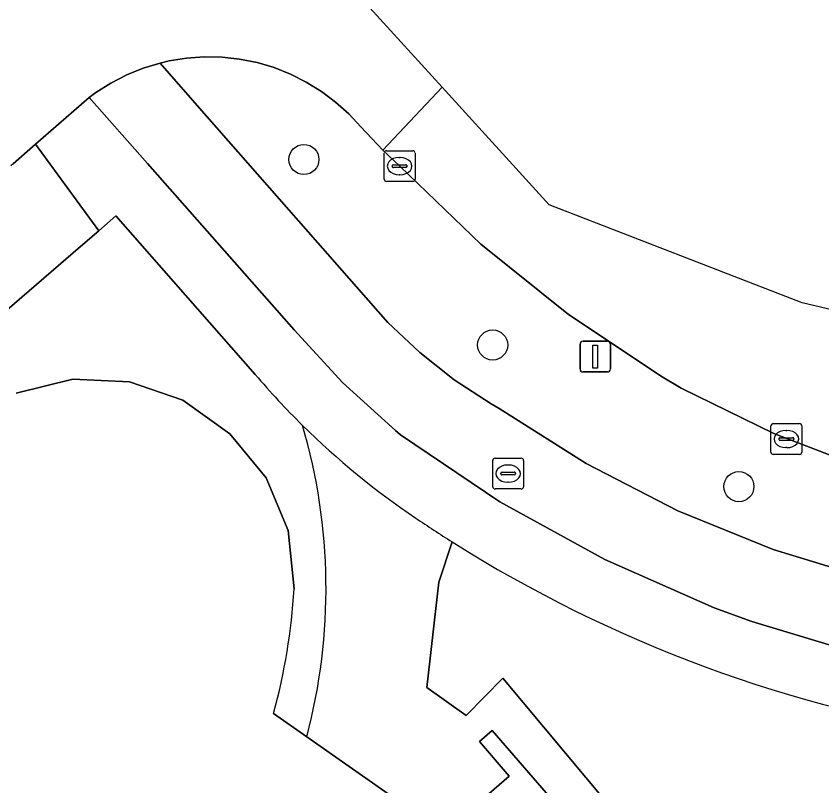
# Model space of a CAD drawing. Extents: x 160304 to 160955, y 383684 to 384161.
# Drawn here: x 160646.79 to 160672.98, y 384077.55 to 384102.57 of the extents above; entities that cross this region are included whole.
import ezdxf

# ---------------------------------------------------------------- set-up
doc = ezdxf.new("R2010")
doc.units = 0
for name, color, linetype in [('IMGEO_Berm_groen', 7, 'Continuous'), ('IMGEO_Boom', 7, 'Continuous'), ('IMGEO_Fietspad_open', 7, 'Continuous'), ('IMGEO_Groenvoorziening', 7, 'Continuous'), ('IMGEO_Kolk', 7, 'Continuous'), ('IMGEO_Lichtmast', 7, 'Continuous'), ('IMGEO_Pand', 7, 'Continuous'), ('IMGEO_Rijbaan_lokaal_gesloten', 7, 'Continuous'), ('IMGEO_Rijbaan_lokaal_open', 7, 'Continuous'), ('IMGEO_Rioolput', 7, 'Continuous'), ('IMGEO_Voetpad_open', 7, 'Continuous')]:
    doc.layers.add(name, color=color, linetype=linetype)

msp = doc.modelspace()

# ---------------------------------------------------------------- linework, layer by layer
at = {"layer": 'IMGEO_Berm_groen'}
msp.add_lwpolyline([(160674.542, 384087.796), (160671.412, 384089.001), (160668.402, 384090.48), (160667.782, 384090.847), (160664.741, 384092.87), (160661.892, 384095.157), (160659.26, 384097.689), (160658.71, 384098.212), (160657.991, 384098.963), (160657.6, 384099.385), (160657.172, 384099.771), (160656.712, 384100.117), (160656.223, 384100.421), (160655.708, 384100.68), (160655.173, 384100.891), (160654.621, 384101.054), (160654.056, 384101.167), (160653.484, 384101.229), (160652.908, 384101.24), (160652.333, 384101.199), (160651.765, 384101.108), (160651.47, 384101.039), (160652.68, 384099.661), (160657.931, 384093.682), (160658.875, 384092.612), (160659.912, 384091.63), (160661.031, 384090.745), (160662.226, 384089.963), (160662.487, 384089.812), (160665.315, 384088.022), (160668.291, 384086.492), (160671.392, 384085.234), (160674.593, 384084.257)], dxfattribs=at)
at = {"layer": 'IMGEO_Boom'}
for centre in [(160656.145, 384097.906), (160662.279, 384091.877), (160670.281, 384087.275)]:
    msp.add_circle(centre, 0.489, dxfattribs=at)
at = {"layer": 'IMGEO_Fietspad_open'}
msp.add_lwpolyline([(160674.593, 384084.257), (160671.392, 384085.234), (160668.291, 384086.492), (160665.315, 384088.022), (160662.487, 384089.812), (160662.226, 384089.963), (160661.031, 384090.745), (160659.912, 384091.63), (160658.875, 384092.612), (160657.931, 384093.682), (160652.68, 384099.661), (160651.47, 384101.039), (160650.919, 384100.871), (160650.385, 384100.654), (160649.873, 384100.39), (160649.387, 384100.082), (160649.164, 384099.919), (160651.061, 384097.773), (160655.833, 384092.374), (160657.402, 384090.664), (160659.117, 384089.1), (160659.287, 384088.96), (160662.513, 384086.785), (160665.921, 384084.906), (160669.482, 384083.34), (160670.705, 384082.887), (160674.115, 384081.867)], dxfattribs=at)
at = {"layer": 'IMGEO_Groenvoorziening'}
for points in [[(160654.562, 384090.921), (160650.034, 384096.071), (160649.475, 384095.588), (160648.883, 384095.078), (160627.585, 384076.699)], [(160646.792, 384090.313), (160648.64, 384090.764), (160650.476, 384090.677), (160652.213, 384090.08), (160653.735, 384088.994), (160654.922, 384087.56), (160655.628, 384085.846), (160655.828, 384083.955)], [(160660.963, 384085.478), (160660.534, 384084.173), (160660.141, 384080.752), (160661.415, 384079.839), (160662.613, 384081.053), (160670.643, 384071.435), (160683.051, 384057.063), (160683.435, 384056.801), (160684.307, 384056.808), (160684.384, 384056.924), (160679.603, 384064.881), (160673.275, 384075.21)], [(160655.159, 384079.904), (160656.239, 384079.146)]]:
    msp.add_lwpolyline(points, dxfattribs=at)
for centre, radius, start, end in [((160674.547, 384107.929), 26.243, 220.3978, 225.3415), ((160638.001, 384083.958), 18.862, 345.2201, 16.3317), ((160684.416, 384122.638), 43.942, 237.7424, 261.6833), ((160635.738, 384085.192), 20.128, 344.7685, 356.4766)]:
    msp.add_arc(centre, radius, start, end, dxfattribs=at)
at = {"layer": 'IMGEO_Kolk'}
for p, q in [((160658.755, 384097.265), (160658.755, 384098.117)), ((160658.83, 384098.191), (160659.682, 384098.191)), ((160659.756, 384098.117), (160659.756, 384097.265)), ((160659.243, 384097.971), (160659.268, 384097.971)), ((160659.014, 384097.685), (160659.014, 384097.697)), ((160659.452, 384097.648), (160659.054, 384097.648)), ((160659.057, 384097.734), (160659.455, 384097.734)), ((160659.498, 384097.697), (160659.498, 384097.685)), ((160659.266, 384097.411), (160659.241, 384097.411)), ((160659.682, 384097.191), (160658.83, 384097.191)), ((160671.323, 384088.396), (160671.323, 384089.248)), ((160671.398, 384089.322), (160672.25, 384089.322)), ((160672.324, 384089.248), (160672.324, 384088.396)), ((160671.811, 384089.102), (160671.836, 384089.102)), ((160671.582, 384088.816), (160671.582, 384088.828)), ((160672.02, 384088.779), (160671.622, 384088.779)), ((160671.625, 384088.865), (160672.023, 384088.865)), ((160672.066, 384088.828), (160672.066, 384088.816)), ((160671.834, 384088.542), (160671.809, 384088.542)), ((160672.25, 384088.322), (160671.398, 384088.322))]:
    msp.add_line(p, q, dxfattribs=at)
for points in [[(160658.755, 384097.265), (160658.755, 384098.117)], [(160658.83, 384098.191), (160659.682, 384098.191)], [(160659.756, 384098.117), (160659.756, 384097.265)], [(160659.682, 384097.191), (160658.83, 384097.191)], [(160671.323, 384088.396), (160671.323, 384089.248)], [(160671.398, 384089.322), (160672.25, 384089.322)], [(160672.324, 384089.248), (160672.324, 384088.396)], [(160672.25, 384088.322), (160671.398, 384088.322)]]:
    msp.add_lwpolyline(points, dxfattribs=at)
for centre, radius, start, end in [((160658.832, 384098.115), 0.0765, 91.552, 178.448), ((160658.832, 384098.115), 0.0765, 91.552, 178.448), ((160659.68, 384098.115), 0.0765, 1.552, 88.448), ((160659.68, 384098.115), 0.0765, 1.552, 88.448), ((160659.054, 384097.694), 0.0403, 85.8775, 175.7526), ((160659.051, 384097.684), 0.0366, 178.938, 274.7102), ((160659.455, 384097.691), 0.043, 264.8664, 352.4533), ((160659.459, 384097.696), 0.0386, 1.7309, 96.639), ((160658.832, 384097.267), 0.0765, 181.552, 268.448), ((160658.832, 384097.267), 0.0765, 181.552, 268.448), ((160659.68, 384097.267), 0.0765, 271.552, 358.448), ((160659.68, 384097.267), 0.0765, 271.552, 358.448), ((160671.4, 384089.246), 0.0765, 91.552, 178.448), ((160671.4, 384089.246), 0.0765, 91.552, 178.448), ((160672.248, 384089.246), 0.0765, 1.552, 88.448), ((160672.248, 384089.246), 0.0765, 1.552, 88.448), ((160671.622, 384088.825), 0.0403, 85.8775, 175.7526), ((160671.619, 384088.815), 0.0366, 178.938, 274.7102), ((160672.023, 384088.822), 0.043, 264.8664, 352.4533), ((160672.027, 384088.827), 0.0386, 1.7309, 96.639), ((160671.4, 384088.398), 0.0765, 181.552, 268.448), ((160671.4, 384088.398), 0.0765, 181.552, 268.448), ((160672.248, 384088.398), 0.0765, 271.552, 358.448), ((160672.248, 384088.398), 0.0765, 271.552, 358.448)]:
    msp.add_arc(centre, radius, start, end, dxfattribs=at)
for centre, major_axis, ratio, start_param, end_param in [((160659.242, 384097.691), (-0.387, 0.002), 0.722429, 4.712389, 7.853982), ((160659.267, 384097.691), (-0.39, 0.002), 0.717154, 1.570796, 4.712389), ((160671.81, 384088.822), (-0.387, 0.002), 0.722429, 4.712389, 7.853982), ((160671.835, 384088.822), (-0.39, 0.002), 0.717154, 1.570796, 4.712389)]:
    msp.add_ellipse(centre, major_axis=major_axis, ratio=ratio, start_param=start_param, end_param=end_param, dxfattribs=at)
at = {"layer": 'IMGEO_Lichtmast'}
for p, q in [((160665.118, 384091.102), (160665.118, 384091.902)), ((160665.118, 384091.902), (160665.118, 384091.102)), ((160665.218, 384092.002), (160666.008, 384092.002)), ((160666.008, 384092.002), (160665.218, 384092.002)), ((160666.108, 384091.902), (160666.108, 384091.102)), ((160666.108, 384091.102), (160666.108, 384091.902)), ((160666.008, 384091.002), (160665.218, 384091.002)), ((160665.218, 384091.002), (160666.008, 384091.002))]:
    msp.add_line(p, q, dxfattribs=at)
msp.add_lwpolyline([(160665.538, 384091.877), (160665.688, 384091.877), (160665.688, 384091.127), (160665.538, 384091.127), (160665.538, 384091.877)], dxfattribs=at)
for centre, start, end in [((160665.218, 384091.902), 90, 180), ((160665.218, 384091.902), 90, 180), ((160666.008, 384091.902), 0, 90), ((160666.008, 384091.902), 360, 90), ((160665.218, 384091.102), 180, 270), ((160665.218, 384091.102), 180, 270), ((160666.008, 384091.102), 270, 0), ((160666.008, 384091.102), 270, 0)]:
    msp.add_arc(centre, 0.1, start, end, dxfattribs=at)
at = {"layer": 'IMGEO_Pand'}
for points in [[(160655.828, 384083.955), (160655.628, 384085.846), (160654.922, 384087.56), (160653.735, 384088.994), (160652.213, 384090.08), (160650.476, 384090.677), (160648.64, 384090.764), (160646.792, 384090.313)], [(160656.239, 384079.146), (160655.159, 384079.904)], [(160705.803, 384064.45), (160692.014, 384055.93), (160690.27, 384054.852), (160690.381, 384054.674), (160687.54, 384052.902), (160684.524, 384053.338), (160682.324, 384055.876), (160682.482, 384056.013), (160681.221, 384057.468), (160662.262, 384079.347), (160661.847, 384078.987), (160662.817, 384077.869), (160660.687, 384076.023), (160652.212, 384068.681), (160651.874, 384068.387), (160679.439, 384036.595)], [(160649.701, 384070.479), (160651.625, 384069.101), (160652.212, 384068.681), (160660.687, 384076.023), (160656.239, 384079.146)]]:
    msp.add_lwpolyline(points, dxfattribs=at)
msp.add_arc((160635.738, 384085.192), 20.128, 344.7685, 356.4766, dxfattribs=at)
at = {"layer": 'IMGEO_Rijbaan_lokaal_gesloten'}
for points in [[(160660.635, 384100.26), (160658.71, 384098.212), (160659.26, 384097.689), (160661.892, 384095.157), (160664.741, 384092.87), (160667.782, 384090.847), (160668.402, 384090.48), (160671.412, 384089.001), (160674.542, 384087.796), (160677.768, 384086.876), (160677.977, 384086.827), (160681.153, 384086.21), (160684.372, 384085.878), (160687.607, 384085.836), (160690.834, 384086.083), (160691.863, 384086.223), (160693.388, 384086.485), (160696.423, 384087.168), (160699.384, 384088.119), (160700.762, 384088.664), (160700.96, 384088.754), (160705.25, 384090.911)], [(160704.491, 384097.237), (160691.51, 384092.054), (160680.901, 384091.218), (160672.337, 384093.243), (160664.12, 384096.429), (160660.635, 384100.26)]]:
    msp.add_lwpolyline(points, dxfattribs=at)
at = {"layer": 'IMGEO_Rijbaan_lokaal_open'}
for points in [[(160646.697, 384097.77), (160647.422, 384098.401), (160649.164, 384099.919), (160649.387, 384100.082), (160649.873, 384100.39), (160650.385, 384100.654), (160650.919, 384100.871), (160651.47, 384101.039), (160651.765, 384101.108), (160652.333, 384101.199), (160652.908, 384101.24), (160653.484, 384101.229), (160654.056, 384101.167), (160654.621, 384101.054), (160655.173, 384100.891), (160655.708, 384100.68), (160656.223, 384100.421), (160656.712, 384100.117), (160657.172, 384099.771), (160657.6, 384099.385), (160657.991, 384098.963), (160658.71, 384098.212), (160660.635, 384100.26), (160656.94, 384104.323)], [(160673.275, 384075.21), (160679.603, 384064.881), (160684.384, 384056.924), (160684.307, 384056.808), (160683.435, 384056.801), (160683.051, 384057.063), (160670.643, 384071.435), (160662.613, 384081.053), (160661.415, 384079.839), (160660.141, 384080.752), (160660.534, 384084.173), (160660.963, 384085.478)], [(160656.239, 384079.146), (160660.687, 384076.023), (160662.817, 384077.869), (160661.847, 384078.987), (160662.262, 384079.347), (160681.221, 384057.468)]]:
    msp.add_lwpolyline(points, dxfattribs=at)
for centre, radius, start, end in [((160674.156, 384107.57), 25.712, 225.4007, 235.9984), ((160638.001, 384083.958), 18.862, 345.2201, 16.3317), ((160683.964, 384121.926), 43.098, 235.8611, 237.7454)]:
    msp.add_arc(centre, radius, start, end, dxfattribs=at)
at = {"layer": 'IMGEO_Rioolput'}
for p, q in [((160662.356, 384088.198), (160663.208, 384088.198)), ((160662.281, 384087.272), (160662.281, 384088.124)), ((160662.769, 384087.978), (160662.794, 384087.978)), ((160663.282, 384088.124), (160663.282, 384087.272)), ((160662.54, 384087.692), (160662.54, 384087.704)), ((160662.978, 384087.655), (160662.58, 384087.655)), ((160662.583, 384087.741), (160662.981, 384087.741)), ((160663.024, 384087.704), (160663.024, 384087.692)), ((160662.792, 384087.418), (160662.767, 384087.418)), ((160663.208, 384087.198), (160662.356, 384087.198))]:
    msp.add_line(p, q, dxfattribs=at)
for points in [[(160662.356, 384088.198), (160663.208, 384088.198)], [(160662.281, 384087.272), (160662.281, 384088.124)], [(160663.282, 384088.124), (160663.282, 384087.272)], [(160663.208, 384087.198), (160662.356, 384087.198)]]:
    msp.add_lwpolyline(points, dxfattribs=at)
for centre, radius, start, end in [((160662.358, 384088.122), 0.0765, 91.552, 178.448), ((160662.358, 384088.122), 0.0765, 91.552, 178.448), ((160663.206, 384088.122), 0.0765, 1.552, 88.448), ((160663.206, 384088.122), 0.0765, 1.552, 88.448), ((160662.58, 384087.701), 0.0403, 85.8775, 175.7526), ((160662.577, 384087.691), 0.0366, 178.938, 274.7102), ((160662.981, 384087.698), 0.043, 264.8664, 352.4533), ((160662.985, 384087.703), 0.0386, 1.7309, 96.639), ((160662.358, 384087.274), 0.0765, 181.552, 268.448), ((160662.358, 384087.274), 0.0765, 181.552, 268.448), ((160663.206, 384087.274), 0.0765, 271.552, 358.448), ((160663.206, 384087.274), 0.0765, 271.552, 358.448)]:
    msp.add_arc(centre, radius, start, end, dxfattribs=at)
for centre, major_axis, ratio, start_param, end_param in [((160662.768, 384087.698), (-0.387, 0.002), 0.722429, 4.712389, 7.853982), ((160662.793, 384087.698), (-0.39, 0.002), 0.717154, 1.570796, 4.712389)]:
    msp.add_ellipse(centre, major_axis=major_axis, ratio=ratio, start_param=start_param, end_param=end_param, dxfattribs=at)
at = {"layer": 'IMGEO_Voetpad_open'}
for points in [[(160674.115, 384081.867), (160670.705, 384082.887), (160669.482, 384083.34), (160665.921, 384084.906), (160662.513, 384086.785), (160659.287, 384088.96), (160659.117, 384089.1), (160657.402, 384090.664), (160655.833, 384092.374), (160651.061, 384097.773), (160649.164, 384099.919), (160647.422, 384098.401), (160649.475, 384095.588), (160650.034, 384096.071), (160654.562, 384090.921)], [(160627.585, 384076.699), (160648.883, 384095.078), (160649.475, 384095.588), (160647.422, 384098.401)], [(160647.422, 384098.401), (160646.697, 384097.77), (160646.618, 384097.702)]]:
    msp.add_lwpolyline(points, dxfattribs=at)
for centre, radius, start, end in [((160674.547, 384107.929), 26.243, 220.3978, 225.3415), ((160674.156, 384107.57), 25.712, 225.4007, 235.9984), ((160683.964, 384121.926), 43.098, 235.8611, 237.7454), ((160684.416, 384122.638), 43.942, 237.7424, 261.6833)]:
    msp.add_arc(centre, radius, start, end, dxfattribs=at)

doc.saveas('drawing.dxf')
